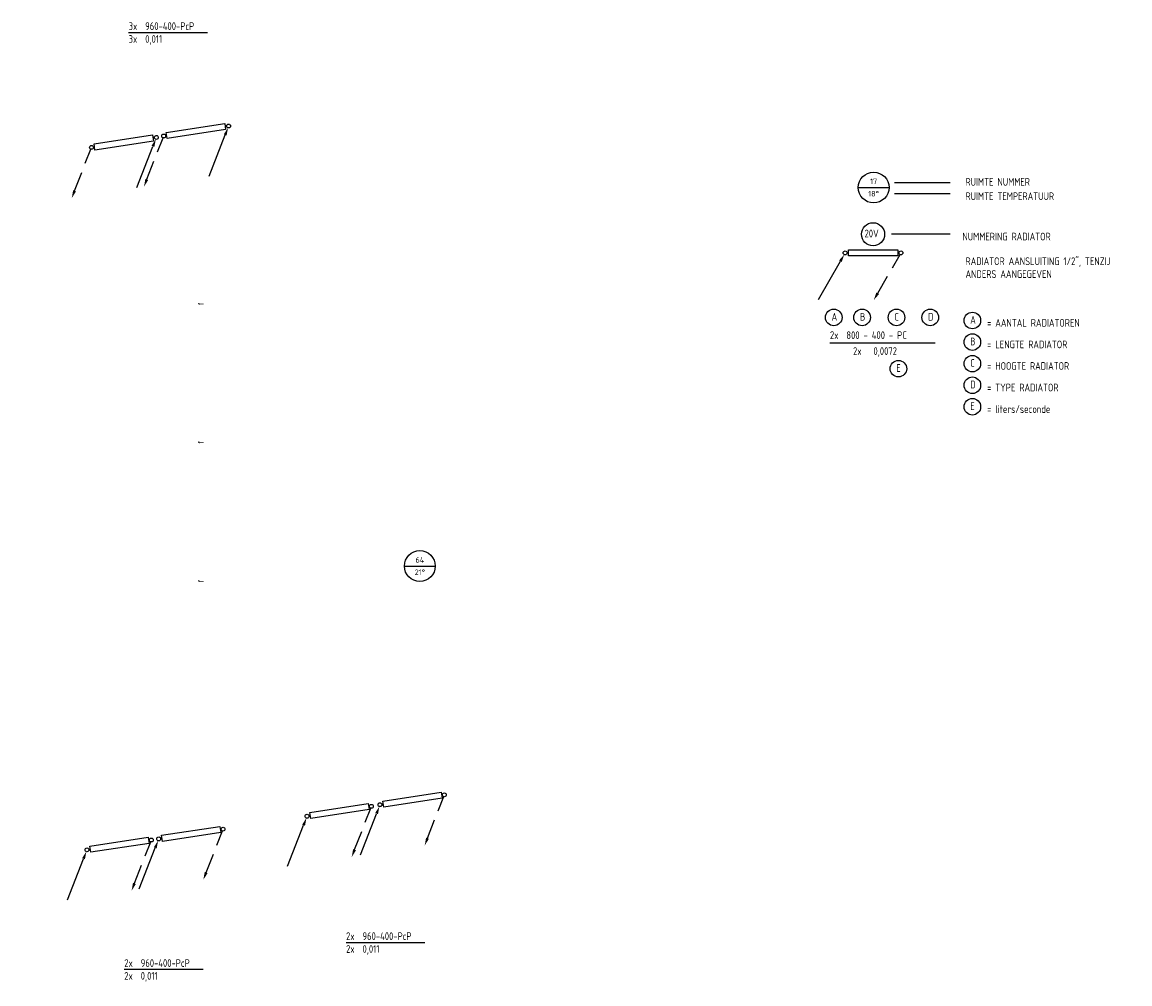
# Model space of a CAD drawing. Extents: x -156717 to 425753, y -51191 to 363295.
# Tile 442 of 502: x 218204 to 236180, y 160980 to 176591. Entities that reach past the tile are written whole.
import ezdxf
from ezdxf.enums import TextEntityAlignment as Align

# ---------------------------------------------------------------- set-up
doc = ezdxf.new("R2010")
doc.units = 0
doc.header["$LTSCALE"] = 50
doc.linetypes.add('HIDDEN', pattern=[9.525, 6.35, -3.175])
doc.layers.get('0').update_dxf_attribs({"linetype": 'CONTINUOUS'})
for name, color, linetype in [('56WD', 4, 'CONTINUOUS'), ('57LB', 4, 'CONTINUOUS'), ('KADER', 7, 'CONTINUOUS'), ('WL524---', 90, 'CONTINUOUS'), ('WM5448--', 1, 'CONTINUOUS')]:
    doc.layers.add(name, color=color, linetype=linetype)
doc.styles.add('BURO-018', font='ARIAL.TTF', dxfattribs={"height": 63})
doc.styles.add('ISO25', font='ISO', dxfattribs={"width": 0.9})
doc.styles.add('VU', font='iso', dxfattribs={"height": 0.2})

# ---------------------------------------------------------------- blocks, each defined once
blk = doc.blocks.new('CV3')
at = {"color": 2, "linetype": 'Continuous'}
blk.add_line((-434, -754), (-77, -135), dxfattribs=at)
blk.add_circle((0, 0), 31.2, dxfattribs=at)
blk.add_solid([(-98, -122), (-55, -147), (-14, -27)], dxfattribs=at)
blk = doc.blocks.new('CVR2')
at = {"color": 2, "linetype": 'HIDDEN'}
blk.add_line((-376, -653), (-15, -28), dxfattribs=at)
at = {"color": 2, "linetype": 'Continuous'}
blk.add_circle((0, 0), 31.2, dxfattribs=at)
blk.add_solid([(-356, -668), (-399, -643), (-440, -764)], dxfattribs=at)
blk = doc.blocks.new('MR-')
at = {"color": 2, "linetype": 'Continuous'}
blk.add_line((-5, 0), (5, 0), dxfattribs=at)
blk.add_circle((0, 0), 5, dxfattribs=at)
at = {"color": 1, "linetype": 'Continuous', "style": 'VU'}
for tag, p in [('FUNCTION', (5, 2.5)), ('INFO', (5, -5))]:
    blk.add_attdef(tag, p, '', height=1.8, dxfattribs=at)
for tag, p in [('CF', (0, 2)), ('NR', (0, -2))]:
    blk.add_attdef(tag, text='', height=1.8, dxfattribs=at).set_placement(p, align=Align.MIDDLE)
blk = doc.blocks.new('2322140-3')
at = {"layer": 'WM5448--', "color": 0, "style": 'BURO-018'}
for p in [(221105, 120000, 2700), (221105, 117750, 2700), (221105, 115500, 2700)]:
    blk.add_text('f', height=90, rotation=90, dxfattribs=at).set_placement(p, align=Align.MIDDLE)
blk = doc.blocks.new('RAD960')
at = {"layer": '56WD', "color": 3, "linetype": 'Continuous'}
for p, q in [((50, -51), (50, 49)), ((50, 49), (1010, 49)), ((1010, 49), (1010, -51)), ((1010, -51), (50, -51))]:
    blk.add_line(p, q, dxfattribs=at)
at = {"layer": '56WD', "linetype": 'Continuous'}
for name, p in [('CVR2', (0, 0)), ('CV3', (1066, 0))]:
    blk.add_blockref(name, p, dxfattribs=at)
blk = doc.blocks.new('RAD800')
at = {"layer": '56WD', "color": 3, "linetype": 'Continuous'}
for p, q in [((53, -52), (53, 48)), ((53, 48), (853, 48)), ((853, 48), (853, -52)), ((853, -52), (53, -52))]:
    blk.add_line(p, q, dxfattribs=at)
at = {"layer": '56WD', "linetype": 'Continuous'}
for name, p in [('CVR2', (0, 0)), ('CV3', (907, 0))]:
    blk.add_blockref(name, p, dxfattribs=at)
blk = doc.blocks.new('RADO960')
at = {"layer": '56WD', "color": 3, "linetype": 'Continuous'}
for p, q in [((54, -48), (54, 52)), ((54, 52), (1014, 52)), ((1014, 52), (1014, -48)), ((1014, -48), (54, -48))]:
    blk.add_line(p, q, dxfattribs=at)
at = {"layer": '56WD', "linetype": 'Continuous'}
for name, p in [('CV3', (0, 0)), ('CVR2', (1057, 0))]:
    blk.add_blockref(name, p, dxfattribs=at)
blk = doc.blocks.new('dfgerw')
at = {"layer": '56WD', "color": 8, "linetype": 'Continuous'}
for name, p, rotation in [('RAD960', (220501, 157930), 8.722835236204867), ('RAD960', (219329, 157745), 8.722835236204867), ('RAD960', (216897, 157376), 8.537262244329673), ('RAD800', (195235, 157337), 349.6910267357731), ('RAD960', (215734, 157195), 8.537262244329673), ('RAD960', (198767, 156689), 352.3632804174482), ('RADO960', (224011, 147075), 8.7571028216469), ('RADO960', (190564, 147050), 345.5265864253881), ('RADO960', (222827, 146888), 8.7571028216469), ('RADO960', (191726, 146755), 345.5265864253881), ('RADO960', (220420, 146520), 8.641999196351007), ('RADO960', (219256, 146343), 8.641999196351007), ('RADO960', (216825, 145969), 8.601463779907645), ('RADO960', (215675, 145791), 8.601463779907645), ('RADO960', (197642, 145552), 352.4838693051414), ('RADO960', (213224, 145416), 8.566797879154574), ('RADO960', (198801, 145399), 352.1224427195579), ('RADO960', (212070, 145238), 8.566797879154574), ('RADO960', (201236, 145122), 356.3314912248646), ('RADO960', (202389, 145048), 356.4403791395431), ('RADO960', (208466, 144975), 3.148891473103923), ('RADO960', (209638, 145052), 2.478766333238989)]:
    blk.add_blockref(name, p, dxfattribs=dict(at, rotation=rotation))
at = {"layer": '56WD', "color": 8, "linetype": 'Continuous', "xscale": 50, "yscale": 50, "zscale": 50}
blk.add_blockref('MR-', (224658, 150949), dxfattribs=at).add_auto_attribs({'CF': '64', 'NR': '21%%D'})
at = {"layer": '56WD', "color": 8, "linetype": 'Continuous'}
blk.add_blockref('RADO960', (204803, 144932), dxfattribs=at)
at = {"layer": '57LB', "color": 8, "linetype": 'HIDDEN'}
for p, rotation in [((213319, 156824), 8.853855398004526), ((212138, 156644), 8.853855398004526), ((208479, 156371), 3.274797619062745), ((209669, 156434), 3.274797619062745)]:
    blk.add_blockref('RAD960', p, dxfattribs=dict(at, rotation=rotation))

msp = doc.modelspace()

# ---------------------------------------------------------------- linework, layer by layer
at = {"color": 3, "linetype": 'Continuous'}
for p, q in [((231613.41509, 172897.64558), (232413.41509, 172897.64558)), ((231613.41509, 172797.64558), (231613.41509, 172897.64558)), ((232413.41509, 172797.64558), (231613.41509, 172797.64558)), ((232413.41509, 172897.64558), (232413.41509, 172797.64558))]:
    msp.add_line(p, q, dxfattribs=at)
at = {"layer": '56WD', "color": 1, "linetype": 'Continuous'}
for p, q in [((219932.77505, 176424.7681), (221212.7686, 176424.7681)), ((223461.34979, 161653.08124), (224741.34334, 161653.08124)), ((219861.95093, 161216.55467), (221141.94448, 161216.55467))]:
    msp.add_line(p, q, dxfattribs=at)
at = {"layer": 'KADER', "color": 1, "linetype": 'Continuous'}
for p, q in [((233263.41509, 173985.37048), (232363.41509, 173985.37048)), ((233263.41509, 173803.51739), (232363.41509, 173803.51739)), ((233263.41509, 173147.64558), (232313.41509, 173147.64558)), ((231313.41509, 171383.88457), (233019.20177, 171383.88457))]:
    msp.add_line(p, q, dxfattribs=at)
at = {"layer": 'KADER', "color": 2, "linetype": 'Continuous'}
msp.add_circle((232013.41509, 173147.64558), 187.5, dxfattribs=at)
at = {"layer": 'KADER', "color": 1, "linetype": 'Continuous'}
for centre in [(231374.54889, 171797.64558), (231835.50204, 171797.64558), (232393.71785, 171797.64558), (232940.85679, 171797.64558), (233624.54889, 171747.64558), (233624.54889, 171397.64558), (233624.54889, 171047.64558), (232424.54668, 170965.85976), (233624.54889, 170697.64558), (233624.54889, 170347.64558)]:
    msp.add_circle(centre, 134.62912, dxfattribs=at)

# ---------------------------------------------------------------- block references
at = {"linetype": 'Continuous'}
for name, p in [('CV3', (231559.30175, 172845.35918)), ('CVR2', (232465.97592, 172845.35918))]:
    msp.add_blockref(name, p, dxfattribs=at)
at = {"layer": '57LB', "linetype": 'Continuous', "xscale": 50, "yscale": 50, "zscale": 50}
msp.add_blockref('MR-', (232022.13903, 173906.21536), dxfattribs=at).add_auto_attribs({'CF': '17', 'NR': '18%%D'})
at = {"layer": 'WL524---'}
msp.add_blockref('dfgerw', (0, 16812.98591), dxfattribs=at)
at = {"layer": 'WM5448--'}
msp.add_blockref('2322140-3', (0, 52016.55967), dxfattribs=at)

# ---------------------------------------------------------------- texts
at = {"layer": '56WD', "color": 1, "linetype": 'Continuous', "style": 'ISO25', "width": 0.9}
for s, p in [('3x  960-400-PcP', (219932.77505, 176463.77822)), ('3x  0,011', (219932.77505, 176255.44488)), ('2x  960-400-PcP', (223461.34979, 161692.09136)), ('2x  0,011', (223461.34979, 161483.75802)), ('2x  960-400-PcP', (219861.95093, 161255.56478)), ('2x  0,011', (219861.95093, 161047.23145))]:
    msp.add_text(s, height=125, dxfattribs=at).set_placement(p)
at = {"layer": 'KADER', "color": 2, "linetype": 'Continuous', "style": 'ISO25', "width": 0.9}
for s, p in [('RUIMTE NUMMER', (233513.41509, 173935.37048)), ('RUIMTE TEMPERATUUR', (233513.41509, 173703.51739)), ('20V', (231874.97779, 173097.64558)), ('NUMMERING RADIATOR', (233463.41509, 173047.64558)), ('RADIATOR AANSLUITING 1/2", TENZIJ', (233513.41509, 172647.64558)), ('ANDERS AANGEGEVEN', (233513.41509, 172439.31225)), ('A', (231339.88157, 171746.18294)), ('B', (231800.83471, 171746.18294)), ('C', (232359.05052, 171746.18294)), ('D', (232906.18946, 171746.18294)), ('A', (233589.88157, 171696.18294)), ('= AANTAL RADIATOREN', (233863.41509, 171647.64558)), ('2x  800 - 400 - PC', (231313.41509, 171447.64558)), ('2x   0,0072', (231688.5711, 171189.31225)), ('B', (233589.88157, 171346.18294)), ('= LENGTE RADIATOR', (233863.41509, 171297.64558)), ('E', (232389.87935, 170914.39712)), ('C', (233589.88157, 170996.18294)), ('= HOOGTE RADIATOR', (233863.41509, 170947.64558)), ('D', (233589.88157, 170646.18294)), ('= TYPE RADIATOR', (233863.41509, 170597.64558)), ('E', (233589.88157, 170296.18294)), ('= liters/seconde', (233863.41509, 170247.64558))]:
    msp.add_text(s, height=125, dxfattribs=at).set_placement(p)

doc.saveas('drawing.dxf')
